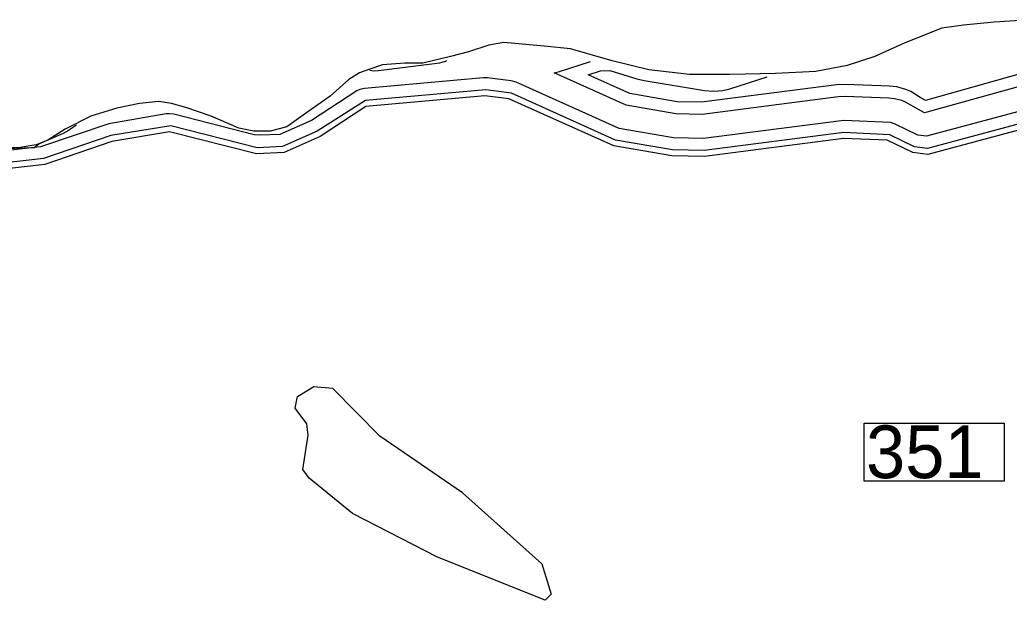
# Model space of a CAD drawing. Extents: x 2532689 to 2764727, y 536648 to 732970.
# Drawn here: x 2561755 to 2568326, y 657350 to 661203 of the extents above; entities that cross this region are included whole.
import ezdxf

# ---------------------------------------------------------------- set-up
doc = ezdxf.new("R2010")
doc.units = 0
for name, color, linetype in [('Exist Boundary Political CountyLine', 7, 'Continuous'), ('Exist Hydrographic Buffer Line', 7, 'Continuous'), ('Exist Hydrographic Pond Under 1500 Sq Ft', 7, 'Continuous'), ('Exist Hydrographic River Shore', 7, 'Continuous'), ('Exist Road Primary US Structure Standard Bridge Number Label', 7, 'Continuous')]:
    doc.layers.add(name, color=color, linetype=linetype)

msp = doc.modelspace()

# ---------------------------------------------------------------- linework, layer by layer
at = {"layer": 'Exist Boundary Political CountyLine'}
for points in [[(2568470.1, 661203.1), (2568226.6, 661187.1), (2568023, 661167.2), (2567879.3, 661147.2), (2567627.9, 661047.3), (2567432.3, 660959.4), (2567248.7, 660899.5), (2567041.1, 660859.6), (2566773.6, 660847.6), (2566470.3, 660839.6), (2566202.8, 660839.6), (2565931.4, 660871.6), (2565687.9, 660931.5), (2565412.5, 661011.4), (2565236.9, 661027.4), (2564969.4, 661051.3), (2564869.6, 661035.3), (2564733.9, 660991.4), (2564614.2, 660959.4), (2564430.6, 660915.5), (2564310.8, 660915.5), (2564163.1, 660903.5), (2564079.3, 660875.6), (2564011.4, 660851.6), (2563939.6, 660807.7), (2563815.8, 660695.8), (2563652.2, 660580), (2563528.4, 660492.1), (2563416.7, 660464.1), (2563308.9, 660464.1), (2563209.1, 660484.1), (2563025.5, 660564), (2562857.8, 660619.9), (2562762, 660647.9)], [(2562762, 660647.9), (2562678.2, 660659.9), (2562550.5, 660647.9), (2562398.8, 660615.9), (2562227.2, 660564), (2562055.5, 660476.1), (2561939.8, 660404.2), (2561863.9, 660372.2), (2561756.2, 660356.3), (2561604.5, 660352.3)]]:
    msp.add_lwpolyline(points, dxfattribs=at)
at = {"layer": 'Exist Hydrographic Buffer Line'}
for points in [[(2564080, 660869.4), (2564092, 660866.1), (2564112.9, 660864.3), (2564133.7, 660866.9), (2564154.2, 660869.5), (2564544.2, 660918.2), (2564581.3, 660929.3), (2564589.6, 660933.3)], [(2568505.2, 660791.3), (2567762.9, 660586.2), (2567723.9, 660607.7), (2567638, 660655.2), (2567611.7, 660666.3), (2567564.4, 660678.9), (2567526.6, 660682.9), (2567235.7, 660694.1), (2567188.9, 660692), (2566286.7, 660575.2), (2566111.6, 660578.7), (2565782.5, 660635.6), (2565303.7, 660850.7), (2565338.9, 660859.5), (2565544.5, 660926.8)], [(2568484.4, 660868.6), (2567769.6, 660666.6), (2567735, 660688.3), (2567672.9, 660727.1), (2567639.2, 660741.4), (2567578.3, 660757.6), (2567529.7, 660762.9), (2567238.8, 660774), (2567178.7, 660771.3), (2566282.4, 660655.3), (2566119.4, 660658.5), (2565805.9, 660712.7), (2565528.6, 660837.3), (2565611.1, 660864.3), (2565674.4, 660865.7), (2565853.6, 660810.3), (2565901.6, 660799), (2566302.7, 660733.2), (2566360.9, 660728.5), (2566423.5, 660733.9), (2566471, 660745.7), (2566717.6, 660825.1)], [(2568546.4, 660636.7), (2567776.4, 660430.9), (2567719.4, 660438), (2567568.1, 660511.2), (2567536.7, 660521.3), (2567229.3, 660534.2), (2567209.4, 660533.3), (2566295.3, 660415), (2566096.4, 660419), (2565735.1, 660481.4), (2565052.1, 660788.3), (2565017.8, 660797.9), (2564858.9, 660817.8), (2564833.1, 660818.2), (2564043, 660746.9), (2564012.9, 660740.1), (2563993.8, 660731.3), (2563691.6, 660533.7), (2563481.4, 660441.5), (2563346, 660438.2), (2563311.7, 660440)], [(2569538, 660540.5), (2569092.4, 660603.5), (2568573.8, 660560.6), (2567782.1, 660349.6), (2567696.4, 660360.1), (2567533.4, 660439.1), (2567226.5, 660454.3), (2566299.6, 660334.9), (2566088.6, 660339.1), (2565711.7, 660404.2), (2565019.3, 660715.4), (2564848.9, 660738.4), (2564050.4, 660667.1), (2563729.9, 660463.2), (2563500.2, 660362.5), (2563330.7, 660352.6), (2562757.5, 660498.3), (2562359.1, 660434.3), (2561911.1, 660281.4), (2561467.4, 660231.1)], [(2563311.7, 660440), (2562777.2, 660575.9), (2562747.9, 660579.6), (2562727.8, 660577.9), (2562345.8, 660513.2), (2561893.3, 660359.9), (2561849.4, 660354.9)], [(2561849.4, 660354.9), (2561880.7, 660378.9), (2562045, 660450.5), (2562064.3, 660461.3), (2562130.7, 660506.6)], [(2561849.4, 660354.9), (2561462, 660311), (2561196.3, 660306.5), (2561040.4, 660333.8), (2561018.5, 660335.6), (2560741.9, 660332.8), (2560678.5, 660392.5), (2561257.4, 660335.6), (2561849.4, 660354.9)]]:
    msp.add_lwpolyline(points, dxfattribs=at)
at = {"layer": 'Exist Hydrographic Pond Under 1500 Sq Ft'}
msp.add_line((2565220.8, 657591.8), (2564694.9, 658063), dxfattribs=at)
for points in [[(2565220.8, 657591.8), (2565284, 657390.8), (2565243, 657349.8), (2564529, 657636), (2563964.9, 657925.1), (2563676.8, 658159.6), (2563633.9, 658217), (2563670.8, 658445.1), (2563660.8, 658520.2), (2563583.9, 658625.4), (2563599.9, 658701.5), (2563706.9, 658768.2), (2563831.8, 658756.9)], [(2564694.9, 658063), (2564146, 658438), (2563831.8, 658756.9)]]:
    msp.add_lwpolyline(points, dxfattribs=at)
at = {"layer": 'Exist Hydrographic River Shore'}
for points in [[(2568577.3, 660520.7), (2567785, 660308.9), (2567684.9, 660321.3), (2567516, 660403.1), (2567224.8, 660414.3), (2566301.9, 660294.9), (2566084.9, 660299.2), (2565699.8, 660365.7), (2565002.9, 660678.9), (2564844, 660698.7), (2564053.9, 660627.4), (2563748.8, 660427.9), (2563509.9, 660323), (2563326.8, 660312.3)], [(2563326.8, 660312.3), (2562747.9, 660459.6), (2562365.9, 660394.8), (2561919.9, 660242.2), (2561469.8, 660191.2), (2561186.8, 660186.3), (2561019.7, 660215.6), (2560694.7, 660212.3), (2560567.8, 660331.9), (2560548.7, 660432.9)]]:
    msp.add_lwpolyline(points, dxfattribs=at)
at = {"layer": 'Exist Road Primary US Structure Standard Bridge Number Label'}
msp.add_lwpolyline([(2567362.1, 658524.5), (2568291.1, 658524.5), (2568291.1, 658140.3), (2567362.1, 658140.3)], close=True, dxfattribs=at)

# ---------------------------------------------------------------- texts
msp.add_text('351', height=350, dxfattribs=at).set_placement((2567374.7, 658160.1))

doc.saveas('drawing.dxf')
